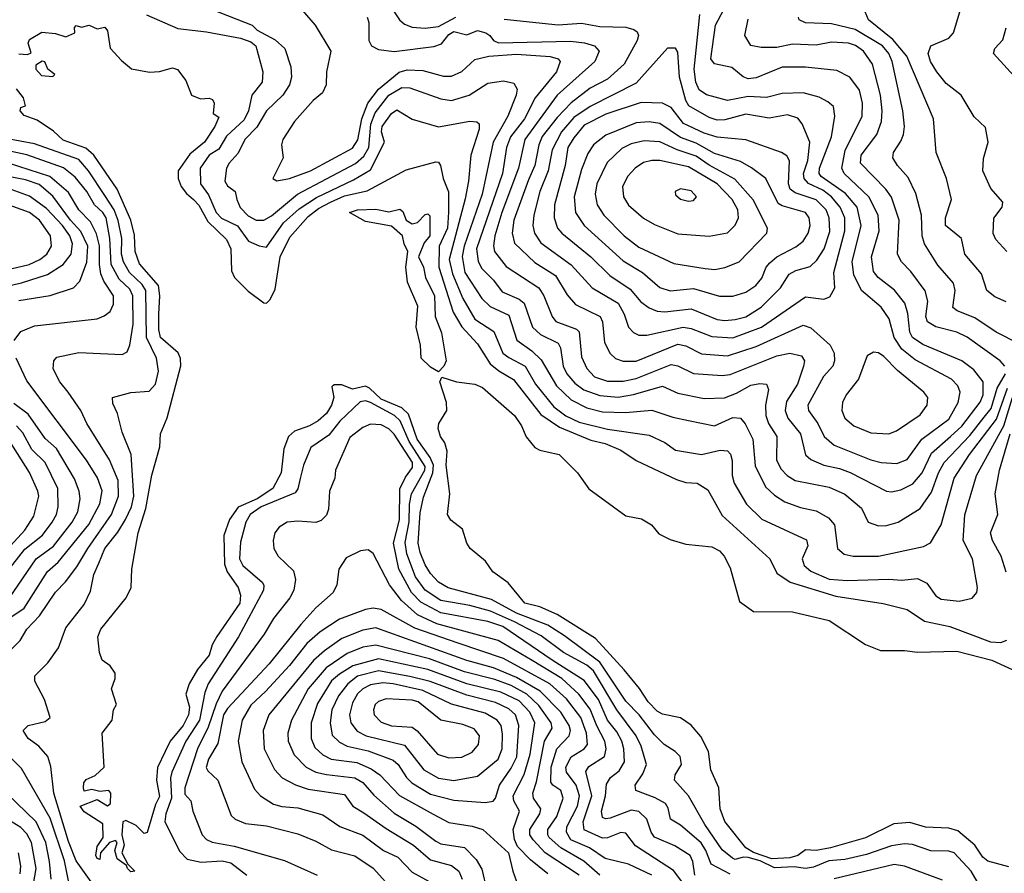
# Model space of a CAD drawing. Extents: x 1308313 to 1441400, y 959662 to 1036319.
# Tile 338 of 656: x 1365658 to 1369438, y 992897 to 996175. Entities that reach past the tile are written whole.
import ezdxf

# ---------------------------------------------------------------- set-up
doc = ezdxf.new("R2010")
doc.units = 0

msp = doc.modelspace()

# ---------------------------------------------------------------- linework, layer by layer
at = {"layer": '0CON10XD'}
for points in [[(1366991.9, 996185), (1366998.5, 996165), (1366997.7, 996095), (1367008.4, 996075), (1367035, 996060.9), (1367095, 996053.9), (1367247.3, 996072.7), (1367277.2, 996082.8), (1367305, 996118.1), (1367325, 996130.3), (1367375, 996117.3), (1367415, 996133.8), (1367447.1, 996125), (1367462.9, 996115), (1367476.2, 996095), (1367496.3, 996086.3), (1367773, 996093), (1367826.7, 996086.7), (1367865, 996074.6), (1367882.9, 996055), (1367865.9, 996015), (1367720.6, 995885), (1367597.6, 995715), (1367572.6, 995605), (1367508.7, 995435), (1367482.4, 995345), (1367476.3, 995306.3), (1367480.9, 995285), (1367525, 995227.4), (1367651.4, 995145), (1367669.6, 995115), (1367701.4, 995035), (1367715.8, 995015.8), (1367795, 994986.7), (1367805, 994976.9), (1367815, 994880), (1367835, 994836.2), (1367864.4, 994804.4), (1367915, 994786.6), (1367975, 994786.7), (1368025, 994797.2), (1368159.2, 994850.8), (1368185, 994846.1), (1368245, 994816.9), (1368355, 994808.3), (1368385, 994812.8), (1368565, 994884.5), (1368615, 994894.8), (1368659.4, 994885), (1368670.9, 994865), (1368667.4, 994845), (1368643.8, 994775), (1368601.6, 994708.4), (1368596.7, 994675), (1368606.6, 994645), (1368655.2, 994585.2), (1368674.4, 994504.4), (1368695, 994486.6), (1368744.5, 994464.5), (1368805, 994452.2), (1368846.3, 994436.3), (1368985, 994364.1), (1369005, 994361.6), (1369040.3, 994369.7), (1369086.6, 994393.4), (1369122.3, 994435), (1369158.9, 994511.1), (1369230.8, 994575), (1369275.4, 994614.6), (1369345, 994706), (1369356.1, 994735), (1369357.3, 994785), (1369320.2, 994830.2), (1369275.2, 994865.2), (1369125, 994927.6), (1369085.2, 994955), (1369074.5, 994975), (1369067.3, 995047.3), (1369056.4, 995086.4), (1369016.3, 995136.3), (1368953.2, 995185), (1368935, 995208.1), (1368928.1, 995265), (1368957, 995365), (1368953, 995425), (1368917.6, 995495), (1368822.7, 995585), (1368813.7, 995605), (1368826.5, 995673.5), (1368892, 995805), (1368894, 995855), (1368881.9, 995905), (1368844.8, 995954.8), (1368795, 995980), (1368675, 995993.6), (1368585, 995993.1), (1368485, 995952.5), (1368455, 995948.6), (1368435, 995956.5), (1368392.3, 995992.3), (1368325, 996006.4), (1368311.4, 996025), (1368329, 996155), (1368402.7, 996295)], [(1367063.3, 996255), (1367115.5, 996175), (1367135, 996157.9), (1367165, 996146.6), (1367215, 996142.4), (1367265, 996149.4), (1367332.7, 996185)], [(1366397.1, 996215), (1366550, 996155), (1366570, 996135), (1366638, 996098), (1366675.8, 996065), (1366699.1, 995995), (1366701.1, 995955), (1366693.4, 995925), (1366668, 995885), (1366605, 995825.4), (1366567.9, 995762.1), (1366521.8, 995715), (1366496.6, 995663.4), (1366461.4, 995625), (1366451.6, 995605), (1366444.7, 995554.7), (1366455, 995537.5), (1366485, 995515.7), (1366490.8, 995485), (1366504.3, 995454.3), (1366535, 995422.7), (1366565, 995405.8), (1366595, 995406), (1366625, 995422.4), (1366724.4, 995505.6), (1366947.5, 995622.5), (1366978.8, 995651.2), (1366997.9, 995685), (1367005.6, 995774.4), (1367022.2, 995817.8), (1367074.7, 995885.3), (1367125, 995914.8), (1367155, 995914), (1367275, 995871.4), (1367315, 995865.2), (1367383.6, 995885), (1367455, 995931.6), (1367515, 995941.1), (1367555, 995931.9), (1367568.2, 995908.2), (1367564.2, 995885), (1367531.6, 995805), (1367475.9, 995705), (1367432.8, 995505), (1367364.4, 995305), (1367356.3, 995266.3), (1367367.2, 995205), (1367432, 995105), (1367463.4, 995073.4), (1367535, 995040.6), (1367566.1, 994945), (1367623.8, 994903.8), (1367659.5, 994869.5), (1367718.7, 994768.7), (1367775.3, 994715), (1367835, 994685.2), (1367895, 994669), (1367983.5, 994666.5), (1368085, 994676.3), (1368165, 994648.3), (1368226, 994636), (1368325, 994615.3), (1368395, 994647.3), (1368425, 994644.6), (1368442.8, 994622.8), (1368472.3, 994565), (1368481.9, 994461.9), (1368521.1, 994381.1), (1368555, 994348.8), (1368595, 994324.2), (1368655, 994302.1), (1368715, 994288.8), (1368762.4, 994262.4), (1368785.3, 994235), (1368797.5, 994145), (1368823, 994123), (1368857.5, 994115), (1368955, 994115.3), (1369127.5, 994152.5), (1369153.9, 994166.1), (1369195.2, 994234.8), (1369245.6, 994415), (1369303.9, 994506.1), (1369408.2, 994641.8), (1369449.6, 994760.4)], [(1366742, 996212), (1366791.6, 996155), (1366852.2, 996055), (1366835.3, 995975), (1366834.1, 995925), (1366820.4, 995895), (1366785, 995865.4), (1366713.2, 995785), (1366668.2, 995715), (1366662.9, 995695), (1366669.1, 995645), (1366630, 995565), (1366645, 995556.2), (1366694, 995565), (1366773.6, 995595), (1366935, 995681.7), (1366955.6, 995714.4), (1366970.8, 995795), (1366994.9, 995855.1), (1367035, 995908.8), (1367115, 995973.3), (1367145, 995982.9), (1367205, 995980.5), (1367285, 995958.3), (1367315, 995958.4), (1367355, 995976.1), (1367405, 996022.6), (1367459.2, 996035), (1367565, 996042.4), (1367693.9, 996033.9), (1367725, 996025.4), (1367732.1, 996015), (1367718.9, 995975), (1367636.2, 995875), (1367596.1, 995795), (1367541.6, 995725), (1367527, 995685), (1367511.3, 995585), (1367412, 995295), (1367417.4, 995247.4), (1367430.7, 995220.7), (1367476.7, 995175), (1367510, 995130), (1367575, 995102.4), (1367595, 995087.1), (1367626.7, 994995), (1367656.7, 994966.7), (1367725, 994932.8), (1367733.7, 994915), (1367743.8, 994845), (1367757.9, 994815), (1367788.9, 994778.9), (1367824.1, 994754.1), (1367885, 994731.7), (1367955, 994726), (1368014.4, 994735.6), (1368125, 994767.3), (1368185, 994741.1), (1368285, 994720), (1368363.4, 994723.4), (1368409.6, 994740.4), (1368465, 994772.2), (1368498.8, 994778.8), (1368525.3, 994775.3), (1368532.2, 994755), (1368521.2, 994695), (1368522.4, 994655), (1368533, 994625), (1368564.3, 994575), (1368563, 994485), (1368580.1, 994450.1), (1368603.9, 994425), (1368635, 994406.2), (1368765, 994380), (1368825, 994352.5), (1368889, 994299), (1368915, 994245.6), (1368955, 994231.3), (1368985, 994232.2), (1369030, 994245), (1369115, 994298.7), (1369158.7, 994361.3), (1369185.5, 994435), (1369207.1, 994475), (1369305, 994578.3), (1369361.1, 994648.9), (1369387.7, 994682.3), (1369409.9, 994760.1), (1369442.7, 994815)], [(1366145, 996193.6), (1366265, 996141.6), (1366375, 996129.3), (1366505, 996104.8), (1366545, 996091), (1366563.7, 996075), (1366591, 995975), (1366588.8, 995935), (1366548.4, 995885), (1366535.9, 995825), (1366519.3, 995790.7), (1366451.4, 995728.6), (1366421.7, 995678.3), (1366385, 995654.8), (1366350.7, 995605), (1366352.1, 995545), (1366382.2, 995502.2), (1366412.6, 995435), (1366432.9, 995412.9), (1366494.1, 995384.1), (1366536.7, 995325), (1366577.1, 995307.1), (1366605, 995302.2), (1366670.3, 995395), (1366730.6, 995449.4), (1366797.3, 995492.7), (1366939.3, 995560.7), (1367005, 995599.1), (1367058.6, 995705), (1367046.3, 995745), (1367049.8, 995765), (1367085, 995815.3), (1367105, 995829.2), (1367163.9, 995793.9), (1367265, 995764), (1367385.8, 995785.8), (1367413.2, 995783.2), (1367422.2, 995775), (1367421.6, 995755), (1367390, 995655), (1367381.4, 995555), (1367368, 995488), (1367306.9, 995255), (1367319.6, 995199.6), (1367358.5, 995105), (1367405.6, 995025.6), (1367478, 994978), (1367513, 994895), (1367535, 994877.4), (1367598, 994845), (1367638.1, 994775), (1367708.5, 994688.5), (1367755, 994654.5), (1367805, 994630), (1367915, 994603.1), (1368075, 994580), (1368135, 994551.3), (1368175, 994522.6), (1368275.3, 994505.3), (1368347.6, 994522.4), (1368375, 994519.1), (1368386.5, 994506.5), (1368392.5, 994482.5), (1368392.6, 994425), (1368400.5, 994395), (1368448, 994315), (1368506.8, 994256.8), (1368677.8, 994177.8), (1368683.8, 994155), (1368661.8, 994105), (1368669.1, 994079.1), (1368695, 994056.8), (1368765, 994027.2), (1368835, 994021.2), (1368995, 994026.6), (1369045, 994022.8), (1369105, 994029.2), (1369140.7, 994010.7), (1369175, 993962.2), (1369195, 993949.6), (1369265, 993942.5), (1369315, 993953.3), (1369331.9, 993975), (1369335.5, 993995), (1369315.9, 994105), (1369279.6, 994175), (1369286, 994274), (1369331.3, 994425), (1369435.9, 994615), (1369469.8, 994725)], [(1367517.2, 996177.2), (1367725, 996156.3), (1367815, 996161.6), (1367885, 996149.2), (1367985, 996146.4), (1368015, 996138.4), (1368028.3, 996128.3), (1368033.2, 996115), (1368028.8, 996095), (1367978.2, 996005), (1367915, 995947), (1367848.1, 995911.9), (1367775, 995856.7), (1367720.8, 995799.2), (1367663.8, 995726.2), (1367650.3, 995695), (1367634.9, 995615), (1367610.5, 995560.5), (1367554.8, 995405), (1367548.5, 995355), (1367557.2, 995317.2), (1367635, 995242.4), (1367715, 995193.2), (1367759.2, 995119.2), (1367791.8, 995081.8), (1367886.6, 995035), (1367895.7, 995015), (1367903.1, 994935), (1367925, 994893.5), (1367945, 994874), (1367975, 994863.3), (1368025, 994864.4), (1368185, 994928.6), (1368215, 994922.8), (1368275, 994891.6), (1368375, 994884.1), (1368485, 994920.8), (1368665, 995002), (1368695, 994992), (1368769.6, 994925), (1368785.2, 994895.2), (1368786.2, 994865), (1368779.2, 994845), (1368743.8, 994805), (1368683.7, 994695), (1368686.4, 994675), (1368722, 994625), (1368746.4, 994575), (1368785, 994541.7), (1368925.2, 994485.2), (1368965, 994474.8), (1369025, 994470.8), (1369065, 994485.9), (1369121, 994565), (1369225, 994640.7), (1369261.3, 994705), (1369268.4, 994745), (1369259.6, 994769.6), (1369235, 994795.2), (1369095, 994869.6), (1369045, 994910), (1369014.5, 994955), (1368996.4, 995026.4), (1368965, 995071.2), (1368889, 995135), (1368859.7, 995195), (1368854.2, 995245), (1368887.7, 995385), (1368872.3, 995455), (1368827.9, 995507.9), (1368735, 995573.8), (1368727.4, 995585), (1368728.3, 995605), (1368773.9, 995725), (1368787.8, 995805), (1368781.8, 995841.8), (1368760.6, 995860.6), (1368727.6, 995877.6), (1368665, 995894.3), (1368585, 995892.4), (1368525, 995876.3), (1368455, 995880.3), (1368375, 995864.8), (1368295, 995886.9), (1368266.1, 995906.1), (1368253.1, 995935), (1368247.4, 995985), (1368255, 996058.8), (1368269.4, 996195)], [(1369439.7, 994845), (1369421.8, 994865), (1369295, 994956.2), (1369255, 994974.8), (1369175.5, 994995.5), (1369143.5, 995015), (1369136.6, 995035), (1369143.8, 995095), (1369134, 995134), (1369078.7, 995208.7), (1369042.5, 995245), (1369027.6, 995275), (1369034, 995405), (1369004.2, 995494.2), (1368982.6, 995525), (1368885.2, 995625), (1368888.9, 995655), (1368948.3, 995735), (1368966.5, 995785), (1368969.3, 995825), (1368963, 995885), (1368931.9, 996005), (1368896.8, 996055), (1368865.9, 996075.9), (1368839.2, 996085), (1368775, 996089), (1368715, 996077.7), (1368625, 996081.4), (1368565, 996069), (1368505, 996068.2), (1368465, 996076.5), (1368441.2, 996115), (1368455, 996177.1)], [(1369495, 994930), (1369406.5, 994975), (1369325, 995030), (1369257, 995057), (1369240.6, 995070.6), (1369248.8, 995135), (1369243.2, 995163.2), (1369183.2, 995233.2), (1369131.2, 995315), (1369122.9, 995345), (1369120, 995425), (1369097.6, 995507.6), (1369069.2, 995569.2), (1369027.3, 995615), (1369010.4, 995645), (1369012.2, 995665), (1369041.2, 995708.8), (1369050.8, 995735), (1369054.2, 995765.8), (1369048.3, 995825), (1369007, 996015), (1368994.8, 996045), (1368970.4, 996075), (1368865, 996137.9), (1368775, 996159), (1368675, 996163.1), (1368650, 996175), (1368648.1, 996185)], [(1369445, 995091.8), (1369400.9, 995110.9), (1369371.1, 995135), (1369349.8, 995199.8), (1369286.8, 995275), (1369273.4, 995335), (1369212.5, 995385), (1369211.7, 995415), (1369234.6, 995485), (1369215.9, 995565.9), (1369176.5, 995665), (1369166.2, 995795), (1369063.6, 996035), (1369009.8, 996099.8), (1368916.2, 996175), (1368903.8, 996205)], [(1369446.9, 995285), (1369405, 995330.6), (1369395, 995353.8), (1369397.1, 995412.9), (1369429.5, 995455), (1369432.7, 995475), (1369386.7, 995526.7), (1369355.6, 995594.4), (1369357.6, 995642.4), (1369375.5, 995705), (1369365, 995762), (1369322.7, 995802.7), (1369272.7, 995885), (1369215, 995930.8), (1369178.2, 995975), (1369154.6, 996015), (1369145.5, 996045), (1369156, 996075), (1369225, 996104.3), (1369242.5, 996125), (1369267.1, 996205)], [(1365655, 996044.6), (1365687.7, 996042.3), (1365701.7, 996048.3), (1365690, 996085), (1365695, 996100), (1365743, 996127), (1365795, 996122.5), (1365835, 996110), (1365870, 996125), (1365867.5, 996145), (1365875, 996152.5), (1365895, 996146.7), (1365925, 996154.2), (1365955, 996140.8), (1365985, 996146.2), (1365995, 996132.5), (1366005.6, 996065.6), (1366048.3, 996018.3), (1366086.8, 995986.8), (1366156.1, 995973.9), (1366195, 995976.2), (1366245, 995990), (1366263.6, 995983.6), (1366295, 995942.5), (1366317.5, 995885), (1366351.7, 995871.7), (1366385, 995874), (1366398.5, 995868.5), (1366404.3, 995855), (1366400, 995815), (1366421.7, 995801.7), (1366406.4, 995765), (1366366.9, 995705), (1366310.7, 995659.3), (1366266.5, 995595), (1366265.7, 995565), (1366277.5, 995535), (1366297.6, 995507.6), (1366325, 995484.3), (1366345, 995463.7), (1366379.8, 995399.8), (1366451.5, 995331.5), (1366468.1, 995295), (1366470.5, 995210.5), (1366482.3, 995185), (1366535, 995132.3), (1366595, 995088.6), (1366605, 995086.9), (1366619.4, 995100.6), (1366638.9, 995141.1), (1366658.3, 995265), (1366695, 995339.8), (1366765, 995419.7), (1366805, 995450.4), (1366850.6, 995475), (1366905, 995498.7), (1366991.7, 995518.3), (1367141.7, 995598.3), (1367255, 995629.6), (1367265, 995627.8), (1367272.9, 995615), (1367282.9, 995565), (1367304.2, 995514.2), (1367303.4, 995436.6), (1367300.5, 995375), (1367268.6, 995305), (1367267.3, 995225), (1367322.2, 995052.2), (1367355.5, 994995.5), (1367415, 994930.3), (1367464.3, 994854.3), (1367496.8, 994826.8), (1367553.2, 994793.2), (1367659, 994659), (1367730.3, 994610.3), (1367850, 994560), (1367905, 994547.6), (1367965, 994521.6), (1368025, 994482.9), (1368179.9, 994409.9), (1368215, 994397.6), (1368258.8, 994395), (1368299.2, 994369.2), (1368355, 994270.7), (1368538, 994105), (1368565, 994050), (1368615.4, 994015.4), (1368791.5, 993961.5), (1368973.3, 993933.3), (1369065, 993910), (1369131.5, 993865), (1369229.2, 993845), (1369384.6, 993785.4), (1369425, 993782.9), (1369447.2, 993792.8)], [(1369488.8, 995945), (1369395.8, 996045), (1369401.9, 996065), (1369432.1, 996097.9), (1369445.4, 996144.6)], [(1368395, 994953.5), (1368505.1, 994994.9), (1368675, 995111.6), (1368745, 995101.5), (1368768.6, 995111.4), (1368787.1, 995145), (1368783.1, 995205), (1368825.4, 995365), (1368826, 995415), (1368808.2, 995455), (1368774.2, 995495), (1368741, 995521), (1368686.5, 995546.5), (1368670, 995565), (1368667.5, 995585), (1368683, 995635), (1368691, 995705), (1368662, 995775), (1368645, 995797.5), (1368605, 995810.2), (1368535, 995797.5), (1368445, 995812.2), (1368365, 995790.6), (1368335, 995790), (1368305, 995799.6), (1368227.3, 995845), (1368214.8, 995865), (1368190.2, 995955), (1368185, 996051.2), (1368175, 996066.5), (1368145, 996066.2), (1368025, 995931.7), (1367848.4, 995841.6), (1367785, 995799.3), (1367738.4, 995745), (1367702.6, 995675), (1367686.6, 995595), (1367654.5, 995515), (1367632.1, 995425), (1367627.7, 995385), (1367633.9, 995355), (1367658.1, 995318.1), (1367775, 995233.8), (1367855.3, 995145), (1367955, 995086.8), (1367978, 995045), (1367995, 994994.5), (1368014, 994974), (1368035, 994964.1), (1368065, 994963.8), (1368205, 994994.5), (1368235, 994989.8), (1368315, 994958.9), (1368395, 994953.5)], [(1365785, 995957.5), (1365792.5, 995965), (1365765.6, 995985), (1365753.9, 996013.9), (1365743.8, 996016.2), (1365719.1, 996000.9), (1365720, 995985), (1365740.9, 995960.9), (1365785, 995957.5)], [(1366854.6, 994695), (1366835, 994662.9), (1366803.2, 994635), (1366770, 994615), (1366712.4, 994595), (1366690.2, 994575), (1366672.2, 994527.8), (1366661.4, 994435), (1366629.6, 994375), (1366568.8, 994335), (1366496.8, 994303.2), (1366463.8, 994256.2), (1366441.7, 994195), (1366444.3, 994084.3), (1366454, 994055), (1366497, 993995), (1366505.2, 993965.2), (1366503.3, 993935), (1366414, 993806), (1366396.3, 993775), (1366385, 993734.2), (1366340.6, 993679.4), (1366308.7, 993625), (1366295.2, 993585), (1366309.8, 993535), (1366306.1, 993505), (1366285.9, 993465), (1366236, 993404), (1366216.1, 993365), (1366187.2, 993302.8), (1366182.7, 993255), (1366195, 993192), (1366178.6, 993161.4), (1366146.9, 993053.1), (1366135, 993050), (1366105, 993080), (1366065, 993100), (1366054.2, 993095), (1366050, 993045), (1366058.8, 993005), (1366050, 992975), (1366072.5, 992932.5), (1366100, 992905), (1366085, 992902.5), (1366071.2, 992915), (1366067.5, 992927.5), (1366032.5, 992952.5), (1366023.3, 992985), (1366032.5, 993015), (1366025, 993022.5), (1366002.5, 993015), (1365967.5, 992975), (1365965, 992950), (1365955, 992953.3), (1365950, 992965), (1365955, 993000), (1365978, 993035), (1365976.4, 993086.4), (1365905, 993132.5), (1365890, 993155), (1365955, 993180), (1365995, 993156.7), (1366006.7, 993165), (1366007.5, 993205), (1366000, 993215), (1365965, 993211.2), (1365935, 993218.8), (1365905, 993212.5), (1365903.3, 993225), (1365904, 993245), (1365912.3, 993257.7), (1365947.3, 993272.7), (1365982, 993305), (1365974.2, 993435), (1366012.2, 993485), (1366015.6, 993505.6), (1366017.5, 993525), (1366030, 993545), (1366010.5, 993605), (1366024, 993645), (1366024, 993665), (1366005, 993694), (1365974.5, 993715), (1365964.7, 993745), (1365958.2, 993805), (1365969.2, 993835), (1366067.1, 993955), (1366086.2, 993995), (1366087.8, 994065), (1366112, 994205), (1366141.9, 994298.1), (1366165, 994426.2), (1366195.8, 994535), (1366197.7, 994585), (1366224.2, 994645.8), (1366276.2, 994846.2), (1366275, 994873.8), (1366265.6, 994895.6), (1366198.9, 994955), (1366192.2, 994985), (1366191.5, 995045), (1366196.1, 995115), (1366190.8, 995155), (1366117.3, 995237.3), (1366101.3, 995285), (1366098.1, 995348.1), (1366084.6, 995405), (1366032.4, 995525), (1365942.2, 995655), (1365911.4, 995681.4), (1365825, 995712.8), (1365787.8, 995747.8), (1365725, 995789.2), (1365675, 995807.5), (1365660, 995825), (1365661.7, 995838.3), (1365680, 995845), (1365672.5, 995875), (1365645, 995910)], [(1368365, 995020), (1368405, 995023.8), (1368445, 995034.8), (1368505, 995071.7), (1368578.9, 995145), (1368611.5, 995198.5), (1368637.5, 995212.5), (1368692, 995228), (1368717.9, 995252.1), (1368746.5, 995295), (1368768.1, 995361.9), (1368765.9, 995414.1), (1368753.9, 995445), (1368715, 995484.2), (1368635, 995510.6), (1368616, 995525), (1368609.7, 995545), (1368613.1, 995633.1), (1368602.6, 995652.6), (1368582.9, 995665), (1368445, 995713.4), (1368335.9, 995724.1), (1368285, 995740.1), (1368206.8, 995776.8), (1368158.7, 995838.7), (1368125, 995854.8), (1368043.1, 995856.9), (1367907.9, 995812.1), (1367825, 995769.8), (1367785, 995722.3), (1367762.7, 995685), (1367751.4, 995615), (1367710.5, 995465), (1367709.4, 995415), (1367722.1, 995375), (1367739.3, 995355), (1367850.8, 995265), (1367923.2, 995193.2), (1368000.8, 995140.8), (1368042.2, 995092.2), (1368075, 995068.3), (1368105, 995056.6), (1368135, 995053.6), (1368235, 995065.2), (1368335, 995024.4), (1368365, 995020)], [(1368395, 995113.4), (1368445, 995128.4), (1368484, 995155), (1368507.3, 995182.7), (1368523.3, 995225), (1368538, 995242), (1368565.1, 995264.9), (1368636.9, 995303.1), (1368665.3, 995325), (1368684.7, 995355), (1368692.1, 995385), (1368688.2, 995415), (1368674.5, 995435), (1368585, 995460.8), (1368570.1, 995470.1), (1368522.5, 995565), (1368467, 995607), (1368425, 995631.3), (1368325, 995661.8), (1368255, 995701.5), (1368195, 995722.4), (1368115, 995776.5), (1368075, 995782.9), (1368025, 995779.6), (1367907.6, 995732.4), (1367860.6, 995695), (1367838.9, 995661.1), (1367815, 995600.5), (1367786, 995495), (1367791.3, 995435), (1367825.3, 995385), (1367975, 995249.8), (1368048.7, 995205), (1368115, 995147.5), (1368155, 995133.8), (1368245, 995143.3), (1368345, 995113.9), (1368395, 995113.4)], [(1365938.4, 992855), (1365874.7, 992944.7), (1365845, 993018.6), (1365788.2, 993205), (1365776.7, 993306.7), (1365766, 993345), (1365731.8, 993385), (1365690, 993415), (1365670.8, 993445), (1365690, 993465), (1365755, 993479.6), (1365774.3, 993495), (1365753.1, 993565), (1365715.5, 993635), (1365715.6, 993655), (1365765.3, 993704.7), (1365807.1, 993762.9), (1365835, 993840), (1365905, 993929.4), (1365929.9, 993980.1), (1365942.3, 994045), (1365961.9, 994088.1), (1365985.2, 994145), (1366035, 994206.9), (1366064.3, 994255.7), (1366087, 994305), (1366095.7, 994345), (1366085.2, 994505), (1366051.4, 994591.4), (1366033.3, 994663.3), (1366015, 994701.2), (1366014.4, 994725), (1366085, 994743.9), (1366155, 994748.2), (1366178.8, 994775), (1366190, 994825), (1366183.3, 994875), (1366144.1, 994955), (1366141.9, 995135), (1366127.8, 995157.8), (1366079.6, 995205), (1366056.4, 995245), (1366048.3, 995275), (1366050, 995335), (1366036.4, 995403.6), (1366019.9, 995445), (1365985, 995500.5), (1365922.1, 995595), (1365885, 995638.2), (1365715, 995698.7), (1365605, 995718.7)], [(1368326, 995216), (1368365, 995223.4), (1368420, 995245), (1368526.5, 995355), (1368529.1, 995375), (1368474.1, 995484.1), (1368403.5, 995563.5), (1368305, 995616.9), (1368255, 995651.2), (1368181.3, 995675), (1368115, 995706.8), (1368055, 995709.8), (1368005, 995698.1), (1367969, 995681), (1367913.5, 995626.5), (1367873.5, 995545), (1367867.5, 995505), (1367875.2, 995465), (1367900.3, 995425), (1367978.9, 995345), (1368035, 995301.9), (1368169.1, 995239.1), (1368289.9, 995219.9), (1368326, 995216)], [(1365613.6, 993745), (1365659.4, 993790.6), (1365684.7, 993835), (1365734.3, 993885.7), (1365795, 993977.3), (1365834.1, 994015.9), (1365876.6, 994073.4), (1365919.2, 994145), (1366010.3, 994275), (1366037.6, 994345), (1366035.6, 994405.6), (1366003.1, 994485), (1365915, 994624.5), (1365892.2, 994675), (1365843.5, 994745), (1365812.3, 994785), (1365785.6, 994835), (1365789.1, 994865), (1365800.3, 994879.7), (1365885, 994897.5), (1366050.7, 994889.3), (1366070.2, 994899.8), (1366081.1, 994925), (1366093.9, 995006.1), (1366091.7, 995115), (1366080.2, 995140.2), (1366039.4, 995179.4), (1366008.8, 995235), (1366004.3, 995335), (1365989.4, 995415), (1365977.4, 995435), (1365944.7, 995464.7), (1365915, 995515.2), (1365870.2, 995570.2), (1365826.3, 995606.3), (1365685, 995656.8), (1365595, 995675.1)], [(1365636.7, 994943.3), (1365661.7, 994978.3), (1365715, 994999.7), (1365955, 995026.8), (1365982.4, 995037.6), (1366004.5, 995055), (1366017.7, 995082.3), (1366018.2, 995115), (1365981, 995171), (1365969.8, 995199.8), (1365963.6, 995235), (1365963.5, 995306.5), (1365952.5, 995352.5), (1365929.2, 995399.2), (1365884.8, 995445), (1365845, 995511.7), (1365773.8, 995573.8), (1365615, 995623.9)], [(1368305, 995344.2), (1368375, 995356.2), (1368404.3, 995385.7), (1368417.1, 995415), (1368415.2, 995445), (1368393.6, 995485), (1368335.7, 995545), (1368225, 995610.2), (1368115, 995634.8), (1368084.8, 995635.2), (1368053.1, 995626.9), (1368020.8, 995605), (1367992.8, 995575), (1367971.8, 995535), (1367975.3, 995495), (1367995, 995462.9), (1368052.7, 995412.7), (1368095, 995389.1), (1368185, 995352.8), (1368305, 995344.2)], [(1365655, 995097), (1365775, 995116.2), (1365864.8, 995145.2), (1365888.8, 995171.2), (1365915, 995244.4), (1365919.5, 995305), (1365892.5, 995362.5), (1365852.5, 995405), (1365785, 995497.2), (1365732.6, 995542.6), (1365680.2, 995559.8), (1365613.4, 995573.4)], [(1365495, 995126.4), (1365665, 995164.6), (1365765, 995196.6), (1365824.6, 995235.4), (1365855.1, 995274.9), (1365860.5, 995315), (1365849.9, 995345), (1365821.8, 995385), (1365760, 995450), (1365695, 995497.7), (1365625, 995523.4)], [(1368225, 995478.6), (1368245, 995481.4), (1368256, 995495), (1368235, 995517.8), (1368194.4, 995525.6), (1368173.8, 995515), (1368175, 995503.3), (1368195, 995486), (1368225, 995478.6)], [(1365535, 995197.7), (1365694.4, 995235), (1365735, 995254), (1365761.9, 995275), (1365780, 995305), (1365776.5, 995345), (1365733.3, 995405), (1365695, 995434.4), (1365585, 995474.9)], [(1367265, 994823.5), (1367235, 994840.6), (1367199.5, 994875), (1367196, 994925), (1367180.4, 994995), (1367186.4, 995075), (1367147, 995167), (1367140, 995225), (1367147.9, 995285), (1367133.3, 995315), (1367127.3, 995345), (1367085, 995381.8), (1366985, 995400), (1366923.3, 995435), (1366954.3, 995445.7), (1367025, 995447.7), (1367075, 995437.1), (1367117.1, 995447.1), (1367128.7, 995438.7), (1367141.4, 995405), (1367165, 995390.8), (1367185, 995396), (1367215, 995427.5), (1367225, 995430), (1367232.5, 995422.5), (1367232.2, 995345), (1367211, 995319), (1367188.9, 995265), (1367208, 995225), (1367216.1, 995185), (1367250.8, 995115), (1367252.3, 995035), (1367277.1, 994972.9), (1367294.6, 994865), (1367286.2, 994845), (1367265, 994823.5)], [(1368995, 994584.7), (1369023.6, 994596.4), (1369115, 994658.1), (1369141.9, 994695), (1369144.4, 994725), (1369129.4, 994745), (1369028.2, 994828.2), (1368975, 994882.5), (1368955, 994895.6), (1368935, 994898.9), (1368911.9, 994885), (1368877.9, 994795), (1368830.4, 994735), (1368816.9, 994705), (1368814.6, 994675), (1368825.5, 994645), (1368860, 994615), (1368925, 994588.6), (1368995, 994584.7)], [(1365585.8, 993855), (1365674.4, 993915), (1365764.2, 994055.8), (1365805, 994092.5), (1365923.6, 994236.4), (1365965, 994316.5), (1365973.8, 994366.2), (1365955.9, 994415.9), (1365914, 994484), (1365685, 994787.8), (1365644.3, 994875)], [(1369334, 992865), (1369310.7, 992905), (1369245, 992976.2), (1369225, 992982.3), (1369156.2, 992983.8), (1369085, 993007), (1369055, 993009.8), (1369005, 993002.4), (1368909.2, 992969.2), (1368825, 992950.6), (1368764.4, 992945), (1368705, 992920), (1368675.2, 992914.8), (1368631.4, 992921.4), (1368555, 992918.1), (1368500.2, 992945), (1368455, 992957.1), (1368435, 992959.1), (1368405, 992950.4), (1368394.7, 992954.7), (1368355, 992987.5), (1368288.7, 993085), (1368225.3, 993195), (1368171.2, 993255), (1368173.6, 993275), (1368198.5, 993315), (1368192.9, 993345), (1368174.4, 993364.4), (1368131.4, 993391.4), (1368095, 993428.2), (1368036.2, 993505), (1367985, 993558.3), (1367885, 993708.3), (1367749, 993809), (1367685, 993850.5), (1367565, 993896.2), (1367469.2, 993949.2), (1367302.8, 993992.8), (1367265.3, 994015), (1367235, 994048.4), (1367215, 994081.8), (1367195, 994129.1), (1367187.9, 994165), (1367195, 994281.9), (1367208.3, 994341.7), (1367243.3, 994435), (1367246.1, 994465), (1367234, 994494), (1367183.7, 994565), (1367150.2, 994660.2), (1367125, 994684.2), (1367045, 994718.6), (1367000.7, 994760.7), (1366985, 994767.5), (1366935, 994756.5), (1366895, 994773.3), (1366865, 994772.9), (1366855.8, 994765), (1366863.9, 994723.9), (1366854.6, 994695)], [(1369455, 992922.2), (1369375, 992943.2), (1369355, 992958.5), (1369324.7, 993005), (1369259.6, 993059.6), (1369225, 993070.4), (1369135, 993074.8), (1369075, 993092.1), (1369013.4, 993086.6), (1368905, 993033.4), (1368770, 992995), (1368715, 992985.1), (1368675, 992986.7), (1368645, 992965.2), (1368615, 992956.3), (1368545, 992953), (1368475, 992976.5), (1368445.5, 992995), (1368365, 993095.6), (1368346.8, 993145), (1368342, 993225), (1368311.2, 993295), (1368301.9, 993365), (1368272.1, 993422.1), (1368235, 993465.5), (1368195, 993494.6), (1368125, 993508.6), (1368105, 993520), (1368070.8, 993555), (1368037, 993607), (1367978.6, 993678.6), (1367868.5, 993798.5), (1367720.8, 993890.8), (1367655, 993921), (1367597.5, 993935), (1367532.6, 994012.6), (1367474, 994055), (1367445.9, 994095.9), (1367386.7, 994145), (1367373.8, 994165), (1367358.3, 994218.3), (1367313, 994253), (1367300, 994275), (1367309.2, 994355), (1367294.5, 994465), (1367298.3, 994518.3), (1367290.5, 994550.5), (1367273.8, 994575), (1367264, 994605), (1367267.5, 994625), (1367297.5, 994675), (1367296.2, 994705), (1367270.3, 994785), (1367278, 994802), (1367335, 994784), (1367405, 994775.3), (1367435, 994763.3), (1367557.2, 994655), (1367583.9, 994615), (1367602.7, 994572.7), (1367635, 994532.9), (1367655, 994521.5), (1367728.6, 994505), (1367798.8, 994435), (1367843.2, 994373.2), (1367985, 994270), (1368045, 994258), (1368083.3, 994235), (1368111.2, 994201.2), (1368155, 994179.2), (1368215, 994160.8), (1368315, 994150.8), (1368345, 994136), (1368362.5, 994115), (1368385, 994070), (1368421.1, 993941.1), (1368475, 993902.9), (1368625, 993901.5), (1368765, 993867.3), (1368905, 993776), (1368962.4, 993752.4), (1369055, 993753.3), (1369105, 993746.5), (1369255, 993749.5), (1369390.4, 993715), (1369485, 993671.9)], [(1365618.8, 993955), (1365721.3, 994105), (1365786.9, 994153.1), (1365859.4, 994245), (1365881.5, 994285), (1365889.5, 994335), (1365885.7, 994365), (1365868, 994412), (1365798.9, 994528.9), (1365755, 994567.5), (1365689.8, 994659.8), (1365635, 994701.8)], [(1368385, 992894.2), (1368311.8, 992931.8), (1368292.1, 992985), (1368273.9, 993013.9), (1368195, 993081.7), (1368156.7, 993105), (1368147.2, 993147.2), (1368136.9, 993165), (1368097, 993187), (1368022.7, 993215), (1368020.7, 993235), (1368050.7, 993279.3), (1368064.7, 993315), (1368043.6, 993385), (1368024.5, 993425), (1367950.1, 993525), (1367860.7, 993675), (1367835, 993696.2), (1367744.9, 993744.9), (1367659.5, 993809.5), (1367557.5, 993862.5), (1367465, 993903.4), (1367385.6, 993925.6), (1367274.8, 993945.2), (1367215, 993984.5), (1367177.8, 994035), (1367144.4, 994124.4), (1367137.8, 994167.8), (1367152.8, 994247.2), (1367154.3, 994315), (1367161.7, 994355), (1367213.3, 994445), (1367215, 994460), (1367152.5, 994555), (1367117.8, 994635), (1367096.7, 994655), (1367004.4, 994705.6), (1366985, 994712.1), (1366965, 994707.6), (1366886.6, 994633.4), (1366845, 994579.1), (1366775, 994532.7), (1366746.7, 994465), (1366735, 994413.8), (1366726.1, 994373.9), (1366715, 994358), (1366585.2, 994305), (1366542, 994275), (1366526.1, 994246.1), (1366505, 994168.8), (1366501.1, 994105), (1366515, 994079.1), (1366588.7, 994015), (1366595, 994003.3), (1366594.1, 993985), (1366497.2, 993805), (1366381.6, 993625), (1366368.3, 993591.7), (1366348.6, 993485), (1366296.2, 993405), (1366241.8, 993285), (1366236.5, 993263.5), (1366240, 993185), (1366218.8, 993125), (1366214.8, 993095), (1366234.8, 993054.8), (1366271.7, 992981.7), (1366301.1, 992951.1), (1366355, 992939.1), (1366435, 992944.3), (1366467.7, 992937.7), (1366529.4, 992889.4)], [(1368250.2, 992890.2), (1368242.5, 992942.5), (1368231.9, 992965), (1368172.3, 993002.3), (1368095.4, 993035.4), (1368081.7, 993055), (1368065.5, 993105.5), (1368035, 993133.7), (1368005, 993139), (1367925, 993108.9), (1367906.2, 993106.2), (1367895, 993111.8), (1367891.9, 993135), (1367906.7, 993195), (1367910.2, 993239.8), (1367926.3, 993265), (1367959.7, 993290.3), (1367979.1, 993325), (1367977.5, 993375), (1367968.9, 993405), (1367950.8, 993440.8), (1367915, 993485.3), (1367879.5, 993565), (1367825, 993638.1), (1367701.5, 993715), (1367512.3, 993845), (1367455, 993864.2), (1367275, 993897.4), (1367198.3, 993938.3), (1367161.8, 993975), (1367113.5, 994065), (1367092.3, 994165), (1367115.7, 994255), (1367117, 994373), (1367138.5, 994418.5), (1367166, 994455), (1367165.6, 994475), (1367095, 994583.2), (1367075, 994604.2), (1367045, 994619.2), (1367005, 994622.5), (1366975, 994608.9), (1366925, 994571.1), (1366870, 994445), (1366867.1, 994415), (1366847.2, 994365), (1366843.5, 994295), (1366835, 994272.2), (1366815, 994252.5), (1366795, 994244.4), (1366725, 994249.5), (1366684.7, 994245.3), (1366653.6, 994226.4), (1366637.5, 994205), (1366630.4, 994175), (1366633.8, 994145), (1366649.5, 994115), (1366708.3, 994058.3), (1366716.5, 994025), (1366709.6, 993985), (1366695, 993955.5), (1366632.2, 993875), (1366596.3, 993815), (1366435, 993595.9), (1366411.8, 993548.2), (1366381.6, 993458.4), (1366340.9, 993375), (1366291.6, 993225), (1366291.4, 993201.4), (1366314.7, 993174.7), (1366322.5, 993135), (1366357.9, 993045), (1366375, 993027.1), (1366397, 993017), (1366481, 993001), (1366675, 992946.6), (1366799.2, 992889.2)], [(1365585, 994024.2), (1365677.5, 994142.5), (1365745, 994195.2), (1365782.8, 994245), (1365798.7, 994275), (1365805.6, 994305), (1365803.8, 994375), (1365755.1, 994475.1), (1365704.7, 994524.7), (1365669.2, 994589.2), (1365645, 994615.6)], [(1369445, 994053.1), (1369425.2, 994115.2), (1369392.5, 994175), (1369384.7, 994205), (1369413.3, 994275), (1369403.2, 994355), (1369418.8, 994445), (1369459.7, 994585)], [(1365525, 994050), (1365677.2, 994215), (1365712, 994268), (1365731.2, 994345), (1365728, 994365), (1365695.9, 994435.9), (1365618.4, 994558.4)], [(1368199.4, 992865), (1368168.1, 992908.1), (1368021.9, 993001.9), (1367985, 993050.7), (1367965, 993053.7), (1367915, 993033.2), (1367895, 993031.4), (1367824.4, 993064.4), (1367821.4, 993095), (1367854.2, 993195), (1367831.8, 993288.2), (1367843.1, 993306.9), (1367902.9, 993345), (1367909.1, 993375), (1367904.8, 993405), (1367873.1, 993463.1), (1367848, 993528), (1367804.8, 993585), (1367738.9, 993645), (1367625, 993714.1), (1367495, 993791.7), (1367259.2, 993855), (1367185, 993889.6), (1367124, 993945), (1367077.8, 994005), (1367014.2, 994125), (1366995, 994139.2), (1366965.9, 994135.9), (1366911.2, 994108.8), (1366882.5, 994065), (1366875.4, 994005), (1366861.2, 993975), (1366795, 993916.5), (1366737.1, 993852.9), (1366615, 993701.7), (1366455, 993530), (1366440.6, 993505), (1366418.6, 993395), (1366383.1, 993335), (1366373.7, 993303.7), (1366380.3, 993290.3), (1366418.8, 993255), (1366469.1, 993119.1), (1366485, 993104.6), (1366525, 993087.8), (1366605, 993078.8), (1366725, 993048.3), (1366795, 993020.3), (1366855, 992986.9), (1366944.4, 992964.4), (1367015, 992916.6), (1367098.2, 992825)], [(1368085, 992890), (1367995, 992932), (1367905, 992953.7), (1367845, 992994.5), (1367773.8, 993025), (1367757.2, 993055), (1367757.7, 993075), (1367798.9, 993155), (1367806.5, 993195), (1367793.5, 993235), (1367757.4, 993285), (1367754.5, 993305), (1367775, 993344.3), (1367825.3, 993375), (1367837.9, 993392.1), (1367833.8, 993435), (1367811.7, 993495), (1367757.6, 993567.6), (1367692.7, 993625), (1367515, 993722.2), (1367340.5, 993780.5), (1367175, 993838.8), (1367045, 993909.8), (1367015, 993915.3), (1366985, 993910.8), (1366885, 993872.6), (1366811.6, 993825), (1366760.7, 993779.3), (1366693.9, 993695), (1366601.9, 993595), (1366545, 993542.7), (1366512.4, 993485), (1366497, 993405), (1366510, 993325), (1366559.6, 993219.6), (1366582.5, 993195), (1366632.5, 993162.5), (1366663.7, 993153.7), (1366725, 993148.5), (1366821.5, 993121.5), (1366886.6, 993076.6), (1366975, 993043), (1367054.8, 992984.8), (1367108.9, 992958.9), (1367165, 992900.9), (1367229.6, 992865)], [(1367885, 992889.5), (1367824.1, 992944.1), (1367735, 992994.2), (1367690.8, 993035), (1367684.8, 993045), (1367685.6, 993065), (1367720.1, 993115), (1367744.8, 993185), (1367735.8, 993215), (1367704.9, 993234.9), (1367696.9, 993246.9), (1367698.3, 993305), (1367719.7, 993375), (1367767, 993425), (1367771.9, 993445), (1367767.7, 993465), (1367735, 993516), (1367656.3, 993596.3), (1367565, 993649.5), (1367476.5, 993686.5), (1367375, 993714.7), (1367025, 993839.2), (1366975, 993830.3), (1366895, 993798.5), (1366828.1, 993751.9), (1366785.9, 993714.1), (1366614.2, 993505), (1366592.3, 993445), (1366595.8, 993375), (1366635.9, 993295.9), (1366665, 993263.5), (1366716.2, 993236.2), (1366765, 993220), (1366905, 993200), (1366937.3, 993155), (1366979.5, 993129.5), (1367065, 993068.8), (1367170, 993005), (1367235, 992949), (1367315, 992926.6), (1367343.6, 992905), (1367356.4, 992875)], [(1367805, 992889.5), (1367675.6, 992975.6), (1367629.4, 993025), (1367616.7, 993045), (1367616.7, 993065), (1367655.2, 993125), (1367658.1, 993145), (1367630.5, 993185), (1367627.2, 993205), (1367641.4, 993248.6), (1367672.9, 993405), (1367702.1, 993455), (1367697.8, 993475), (1367651.1, 993541.1), (1367604.5, 993585), (1367545, 993618.2), (1367481.9, 993641.9), (1367365, 993671.2), (1367231.3, 993721.3), (1367025, 993772.7), (1366975, 993766.1), (1366915, 993741.4), (1366833.8, 993686.2), (1366764.7, 993605.3), (1366701, 993485), (1366687.6, 993435), (1366688.6, 993405), (1366712, 993352), (1366757.3, 993305), (1366795, 993285.9), (1366835, 993276.1), (1366945, 993264.2), (1366975.3, 993245.3), (1367016.9, 993196.9), (1367095, 993127.8), (1367178.4, 993078.4), (1367255, 993020), (1367275, 993010.4), (1367365, 992995.7), (1367410.4, 992950.4), (1367432.5, 992912.5), (1367450.7, 992830.7)], [(1367684.9, 992894.9), (1367618.9, 992948.9), (1367569.5, 992999.5), (1367556.8, 993026.8), (1367552.4, 993065), (1367577.2, 993135), (1367555.2, 993175), (1367552, 993195), (1367595, 993276.7), (1367617.5, 993355), (1367634.9, 993475), (1367615.7, 993515.7), (1367575, 993559.5), (1367505, 993592.7), (1367375, 993624.1), (1367225, 993679.2), (1367035, 993721), (1366936.7, 993693.3), (1366885, 993662.3), (1366855, 993635.9), (1366801.2, 993548.8), (1366777.1, 993475), (1366776.7, 993415), (1366790.7, 993380.7), (1366822.1, 993352.1), (1366853.6, 993335), (1366952, 993322), (1367007.6, 993297.6), (1367039.8, 993275), (1367115.9, 993195.9), (1367245, 993123.8), (1367305, 993092), (1367395, 993077.9), (1367435.2, 993065.2), (1367534.4, 992975), (1367550.9, 992905), (1367582.8, 992815)], [(1367445, 993169.5), (1367475, 993174.6), (1367484.7, 993185.3), (1367499.2, 993235), (1367545, 993300.3), (1367565.8, 993344.2), (1367574.5, 993465), (1367561.1, 993505), (1367535, 993528.2), (1367485, 993552.5), (1367375, 993581.5), (1367233, 993633), (1367155, 993652.9), (1367035, 993674.4), (1366955, 993653.9), (1366917.6, 993625), (1366881.2, 993578.8), (1366855.9, 993525), (1366850, 993475), (1366857.5, 993427.5), (1366885, 993400.5), (1366914.9, 993384.9), (1366995, 993367.1), (1367091.1, 993331.1), (1367110.8, 993315), (1367143, 993265), (1367163.3, 993245), (1367235, 993201.5), (1367325, 993178.4), (1367445, 993169.5)], [(1367325, 993253.8), (1367415, 993270), (1367494.9, 993335.1), (1367509.8, 993375), (1367510.8, 993430.8), (1367505.6, 993465), (1367491.1, 993485), (1367445, 993511.6), (1367315, 993547), (1367205, 993599.7), (1367091.9, 993625), (1367052, 993628), (1367005, 993620.3), (1366975.1, 993604.9), (1366955, 993586.1), (1366935, 993551.8), (1366923.3, 993505), (1366929, 993475), (1366953.3, 993443.3), (1366987.8, 993425), (1367135, 993389.6), (1367208.8, 993295), (1367265, 993262), (1367325, 993253.8)], [(1367305, 993340), (1367355, 993343.4), (1367395, 993362), (1367418.8, 993391.2), (1367423.1, 993425), (1367402, 993452), (1367359, 993469), (1367275, 993485.3), (1367187.2, 993555), (1367165, 993562.2), (1367065, 993566.6), (1367035, 993557.3), (1367022, 993545), (1367015.9, 993525), (1367018.8, 993505), (1367045, 993477.9), (1367085, 993463.1), (1367165, 993457.7), (1367183.9, 993443.9), (1367261.5, 993355), (1367305, 993340)], [(1365847.8, 992855), (1365829.2, 992945), (1365775, 993108.4), (1365665, 993299.1), (1365587.8, 993377.8)], [(1365778.5, 992875), (1365772.6, 992942.6), (1365758.6, 993015), (1365721.1, 993095), (1365495, 993312.5)], [(1365706.5, 992835), (1365721, 992915), (1365703.6, 993015), (1365685, 993048.3), (1365662.7, 993072.7), (1365545, 993144.3)], [(1365659.6, 992895), (1365662, 992925), (1365653.1, 992975)], [(1369200.8, 992870.8), (1369055, 992924.3), (1369015, 992930.4), (1368785, 992875.9)]]:
    msp.add_lwpolyline(points, dxfattribs=at)

doc.saveas('drawing.dxf')
